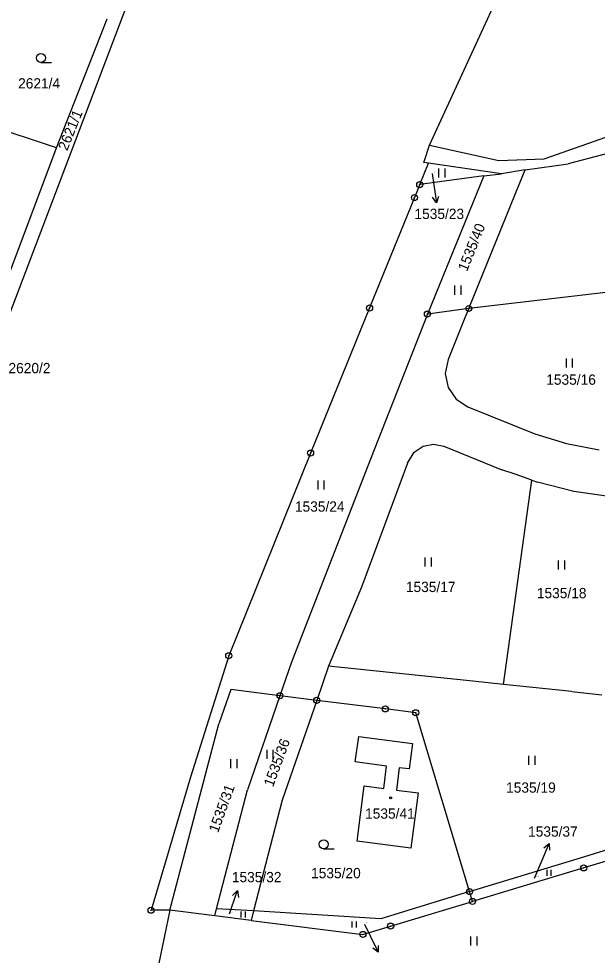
# Model space of a CAD drawing. Extents: x -736345 to -729997, y -1130177 to -1122501.
# Drawn here: x -733928.7 to -733832.9, y -1125804.2 to -1125649.1 of the extents above; entities that cross this region are included whole.
import ezdxf

# ---------------------------------------------------------------- set-up
doc = ezdxf.new("R2010")
doc.units = 0
for name, color, linetype in [('Vrstva 1', 7, 'Continuous'), ('Vrstva 16', 7, 'Continuous'), ('Vrstva 18', 7, 'Continuous'), ('Vrstva 19', 7, 'Continuous'), ('Vrstva 25', 7, 'Continuous')]:
    doc.layers.add(name, color=color, linetype=linetype)

msp = doc.modelspace()

# ---------------------------------------------------------------- linework, layer by layer
at = {"layer": 'Vrstva 1'}
for points in [[(-733895.53, -1125606.51), (-733932.01, -1125702.52)], [(-733860.68, -1125670.04), (-733840.87, -1125626.94)], [(-733922.45, -1125670.48), (-733914.08, -1125649.11)], [(-733841.72, -1125672.31), (-733817.22, -1125663.71)], [(-733922.45, -1125670.48), (-733934.13, -1125666.62)], [(-733810.84, -1125666.07), (-733837.72, -1125673.17)], [(-733934.32, -1125702), (-733922.45, -1125670.48)], [(-733861.64, -1125672.94), (-733860.68, -1125670.04)], [(-733860.68, -1125670.04), (-733849.21, -1125672.61)], [(-733860.88, -1125673.05), (-733861.64, -1125672.94)], [(-733849.21, -1125672.61), (-733841.72, -1125672.31)], [(-733862.32, -1125676.59), (-733860.88, -1125673.05)], [(-733848.78, -1125674.78), (-733860.88, -1125673.05)], [(-733844.87, -1125674.16), (-733848.78, -1125674.78)], [(-733845.74, -1125676.3), (-733844.87, -1125674.16)], [(-733844.87, -1125674.16), (-733837.72, -1125673.17)], [(-733851.73, -1125675.12), (-733862.32, -1125676.59)], [(-733851.73, -1125675.12), (-733861.04, -1125698.01)], [(-733851.73, -1125675.12), (-733848.78, -1125674.78)], [(-733862.32, -1125676.59), (-733863.19, -1125678.73)], [(-733854.19, -1125697.09), (-733845.74, -1125676.3)], [(-733863.19, -1125678.73), (-733870.62, -1125697.01)], [(-733828.68, -1125694.09), (-733854.19, -1125697.09)], [(-733870.62, -1125697.01), (-733880.38, -1125721.03)], [(-733854.19, -1125697.09), (-733861.04, -1125698.01)], [(-733854.19, -1125697.09), (-733854.83, -1125698.66)], [(-733861.04, -1125698.01), (-733870.49, -1125722.06)], [(-733854.83, -1125698.66), (-733857.63, -1125705.56)], [(-733857.63, -1125705.56), (-733858.08, -1125707.86)], [(-733858.08, -1125707.86), (-733857.61, -1125710.15)], [(-733857.61, -1125710.15), (-733856.3, -1125712.09)], [(-733856.3, -1125712.09), (-733854.35, -1125713.39)], [(-733854.35, -1125713.39), (-733843.28, -1125717.83)], [(-733843.28, -1125717.83), (-733838.01, -1125719.42)], [(-733838.01, -1125719.42), (-733832.6, -1125720.49)], [(-733864.32, -1125722.7), (-733863.22, -1125720.87)], [(-733863.22, -1125720.87), (-733861.76, -1125719.89)], [(-733861.76, -1125719.89), (-733860.04, -1125719.54)], [(-733860.04, -1125719.54), (-733858.32, -1125719.88)], [(-733858.32, -1125719.88), (-733848.7, -1125723.79)], [(-733880.38, -1125721.03), (-733893.93, -1125754.59)], [(-733870.49, -1125722.06), (-733883.57, -1125755.67)], [(-733864.32, -1125722.7), (-733871.98, -1125743.21)], [(-733846.54, -1125724.55), (-733848.7, -1125723.79)], [(-733848.43, -1125759.33), (-733843.77, -1125725.54)], [(-733843.77, -1125725.54), (-733846.54, -1125724.55)], [(-733843.77, -1125725.54), (-733842.83, -1125725.87)], [(-733836.78, -1125727.37), (-733842.83, -1125725.87)], [(-733830.62, -1125728.3), (-733836.78, -1125727.37)], [(-733871.98, -1125743.21), (-733877.4, -1125756.32)], [(-733893.93, -1125754.59), (-733900.26, -1125774.71)], [(-733883.57, -1125755.67), (-733885.47, -1125761.21)], [(-733877.4, -1125756.32), (-733879.36, -1125761.97)], [(-733853.54, -1125758.8), (-733877.4, -1125756.32)], [(-733848.43, -1125759.33), (-733853.54, -1125758.8)], [(-733837.14, -1125760.51), (-733848.43, -1125759.33)], [(-733893.59, -1125760.2), (-733895.6, -1125765.87)], [(-733885.47, -1125761.21), (-733893.59, -1125760.2)], [(-733885.47, -1125761.21), (-733890.82, -1125776.76)], [(-733879.36, -1125761.97), (-733885.47, -1125761.21)], [(-733837.14, -1125760.51), (-733832.17, -1125761.03)], [(-733879.36, -1125761.97), (-733885.08, -1125778.51)], [(-733868, -1125763.39), (-733879.36, -1125761.97)], [(-733862.97, -1125764.02), (-733868, -1125763.39)], [(-733854.07, -1125793.63), (-733862.97, -1125764.02)], [(-733903.7, -1125796.72), (-733895.6, -1125765.87)], [(-733873, -1125772.15), (-733872.42, -1125767.98)], [(-733872.42, -1125767.98), (-733863.52, -1125769.12)], [(-733863.52, -1125769.12), (-733864.04, -1125773.32)], [(-733867.8, -1125772.87), (-733873, -1125772.15)], [(-733868.27, -1125776.55), (-733867.8, -1125772.87)], [(-733865.7, -1125773.12), (-733866.14, -1125776.82)], [(-733864.04, -1125773.32), (-733865.7, -1125773.12)], [(-733900.26, -1125774.71), (-733906.79, -1125796.72)], [(-733895.94, -1125796.47), (-733890.82, -1125776.76)], [(-733872.68, -1125785.28), (-733871.5, -1125776.14)], [(-733871.5, -1125776.14), (-733868.27, -1125776.55)], [(-733866.14, -1125776.82), (-733862.6, -1125777.27)], [(-733862.6, -1125777.27), (-733863.77, -1125786.44)], [(-733885.08, -1125778.51), (-733889.84, -1125796.84)], [(-733863.77, -1125786.44), (-733872.68, -1125785.28)], [(-733834.96, -1125787.8), (-733827.69, -1125785.58)], [(-733827.9, -1125787.52), (-733835.16, -1125789.71)], [(-733854.07, -1125793.63), (-733834.96, -1125787.8)], [(-733835.16, -1125789.71), (-733853.58, -1125795.26)], [(-733854.07, -1125793.63), (-733868.78, -1125798.12)], [(-733853.58, -1125795.26), (-733854.07, -1125793.63)], [(-733858.02, -1125796.6), (-733853.58, -1125795.26)], [(-733903.7, -1125796.72), (-733906.79, -1125796.72)], [(-733903.7, -1125796.72), (-733905.54, -1125805.78)], [(-733896.25, -1125797.66), (-733903.7, -1125796.72)], [(-733896.25, -1125797.66), (-733895.94, -1125796.47)], [(-733889.84, -1125796.84), (-733895.94, -1125796.47)], [(-733889.84, -1125796.84), (-733890.24, -1125798.41)], [(-733868.78, -1125798.12), (-733889.84, -1125796.84)], [(-733867.13, -1125799.34), (-733858.02, -1125796.6)], [(-733890.24, -1125798.41), (-733896.25, -1125797.66)], [(-733890.24, -1125798.41), (-733871.72, -1125800.72)], [(-733871.72, -1125800.72), (-733867.13, -1125799.34)]]:
    msp.add_lwpolyline(points, dxfattribs=at)
at = {"layer": 'Vrstva 16'}
for points in [[(-733860.26, -1125674.74), (-733859.98, -1125676.62)], [(-733843.31, -1125791.4), (-733842.07, -1125788.44)], [(-733893.83, -1125797.34), (-733893.47, -1125796.31)], [(-733871.47, -1125799), (-733870.52, -1125800.97)]]:
    msp.add_lwpolyline(points, dxfattribs=at)
at = {"layer": 'Vrstva 25'}
for points in [[(-733925.03, -1125656.37), (-733923.28, -1125656.37)], [(-733859.157, -1125675.405), (-733859.157, -1125673.905)], [(-733858.123, -1125675.405), (-733858.123, -1125673.905)], [(-733859.98, -1125676.62), (-733859.542, -1125679.587)], [(-733859.194, -1125678.525), (-733859.542, -1125679.587), (-733860.182, -1125678.671)], [(-733856.487, -1125694.805), (-733856.487, -1125693.305)], [(-733855.453, -1125694.805), (-733855.453, -1125693.305)], [(-733838.047, -1125706.855), (-733838.047, -1125705.355)], [(-733837.013, -1125706.855), (-733837.013, -1125705.355)], [(-733879.147, -1125727.055), (-733879.147, -1125725.555)], [(-733878.113, -1125727.055), (-733878.113, -1125725.555)], [(-733861.427, -1125739.835), (-733861.427, -1125738.335)], [(-733860.393, -1125739.835), (-733860.393, -1125738.335)], [(-733839.337, -1125740.305), (-733839.337, -1125738.805)], [(-733838.303, -1125740.305), (-733838.303, -1125738.805)], [(-733887.587, -1125771.665), (-733887.587, -1125770.165)], [(-733886.553, -1125771.665), (-733886.553, -1125770.165)], [(-733893.567, -1125773.185), (-733893.567, -1125771.685)], [(-733892.533, -1125773.185), (-733892.533, -1125771.685)], [(-733844.257, -1125772.665), (-733844.257, -1125771.165)], [(-733843.223, -1125772.665), (-733843.223, -1125771.165)], [(-733842.07, -1125788.44), (-733840.908, -1125785.675)], [(-733841.756, -1125786.403), (-733840.908, -1125785.675), (-733840.835, -1125786.791)], [(-733878.23, -1125786.55), (-733876.48, -1125786.55)], [(-733841.226, -1125791.032), (-733841.226, -1125790.027)], [(-733840.533, -1125791.032), (-733840.533, -1125790.027)], [(-733893.47, -1125796.31), (-733892.484, -1125793.477)], [(-733893.285, -1125794.257), (-733892.484, -1125793.477), (-733892.341, -1125794.586)], [(-733891.866, -1125797.932), (-733891.866, -1125796.927)], [(-733891.173, -1125797.932), (-733891.173, -1125796.927)], [(-733873.486, -1125799.602), (-733873.486, -1125798.597)], [(-733872.793, -1125799.602), (-733872.793, -1125798.597)], [(-733870.52, -1125800.97), (-733869.215, -1125803.67)], [(-733853.837, -1125802.565), (-733853.837, -1125801.065)], [(-733852.803, -1125802.565), (-733852.803, -1125801.065)], [(-733869.2, -1125802.553), (-733869.215, -1125803.67), (-733870.1, -1125802.988)]]:
    msp.add_lwpolyline(points, dxfattribs=at)
for centre, radius in [((-733925.03, -1125655.62), 0.75), ((-733862.32, -1125676.59), 0.5), ((-733862.32, -1125676.59), 0.032), ((-733863.19, -1125678.73), 0.5), ((-733863.19, -1125678.73), 0.032), ((-733870.62, -1125697.01), 0.5), ((-733870.62, -1125697.01), 0.032), ((-733861.04, -1125698.01), 0.5), ((-733854.19, -1125697.09), 0.5), ((-733854.19, -1125697.09), 0.032), ((-733861.04, -1125698.01), 0.032), ((-733880.38, -1125721.03), 0.5), ((-733880.38, -1125721.03), 0.032), ((-733893.93, -1125754.59), 0.5), ((-733893.93, -1125754.59), 0.032), ((-733885.47, -1125761.21), 0.5), ((-733885.47, -1125761.21), 0.032), ((-733879.36, -1125761.97), 0.5), ((-733879.36, -1125761.97), 0.032), ((-733868, -1125763.39), 0.5), ((-733868, -1125763.39), 0.032), ((-733862.97, -1125764.02), 0.5), ((-733862.97, -1125764.02), 0.032), ((-733867.14, -1125778.1), 0.175), ((-733878.23, -1125785.8), 0.75), ((-733835.16, -1125789.71), 0.5), ((-733835.16, -1125789.71), 0.032), ((-733854.07, -1125793.63), 0.5), ((-733854.07, -1125793.63), 0.032), ((-733853.58, -1125795.26), 0.5), ((-733853.58, -1125795.26), 0.032), ((-733906.79, -1125796.72), 0.5), ((-733906.79, -1125796.72), 0.032), ((-733867.13, -1125799.34), 0.5), ((-733867.13, -1125799.34), 0.032), ((-733871.72, -1125800.72), 0.5), ((-733871.72, -1125800.72), 0.032)]:
    msp.add_circle(centre, radius, dxfattribs=at)

# ---------------------------------------------------------------- texts
at = {"layer": 'Vrstva 16'}
for s, p in [('1535/23', (-733863.19, -1125682.28)), ('2620/2', (-733930.398, -1125707.81)), ('1535/37', (-733844.38, -1125784.54)), ('1535/32', (-733893.42, -1125792.08))]:
    msp.add_text(s, height=1.7, dxfattribs=at).set_placement(p)
at = {"layer": 'Vrstva 18'}
for s, height, p in [('2621/4', 1.7, (-733928.8, -1125660.67)), ('1535/23', 0.1, (-733860.06, -1125674.54)), ('1535/16', 1.7, (-733841.37, -1125709.72)), ('1535/24', 1.7, (-733882.98, -1125730.73)), ('1535/17', 1.7, (-733864.61, -1125744.04)), ('1535/18', 1.7, (-733842.93, -1125745.06)), ('1535/19', 1.7, (-733848.02, -1125777.26)), ('1535/20', 1.7, (-733880.3, -1125791.42)), ('1535/37', 0.1, (-733843.11, -1125791.2)), ('1535/32', 0.1, (-733893.63, -1125797.14)), ('1535/33', 0.1, (-733871.27, -1125798.8))]:
    msp.add_text(s, height=height, dxfattribs=at).set_placement(p)
for s, rotation, p in [('2621/1', 68.00054, (-733920.68, -1125671.08)), ('1535/40', 68.10054, (-733854.49, -1125691.08)), ('1535/36', 69.70056, (-733886.608, -1125776.414)), ('1535/31', 70.00056, (-733895.709, -1125784.004))]:
    msp.add_text(s, height=1.7, rotation=rotation, dxfattribs=at).set_placement(p)
at = {"layer": 'Vrstva 19'}
msp.add_text('1535/41', height=1.7, dxfattribs=at).set_placement((-733871.36, -1125781.56))

doc.saveas('drawing.dxf')
